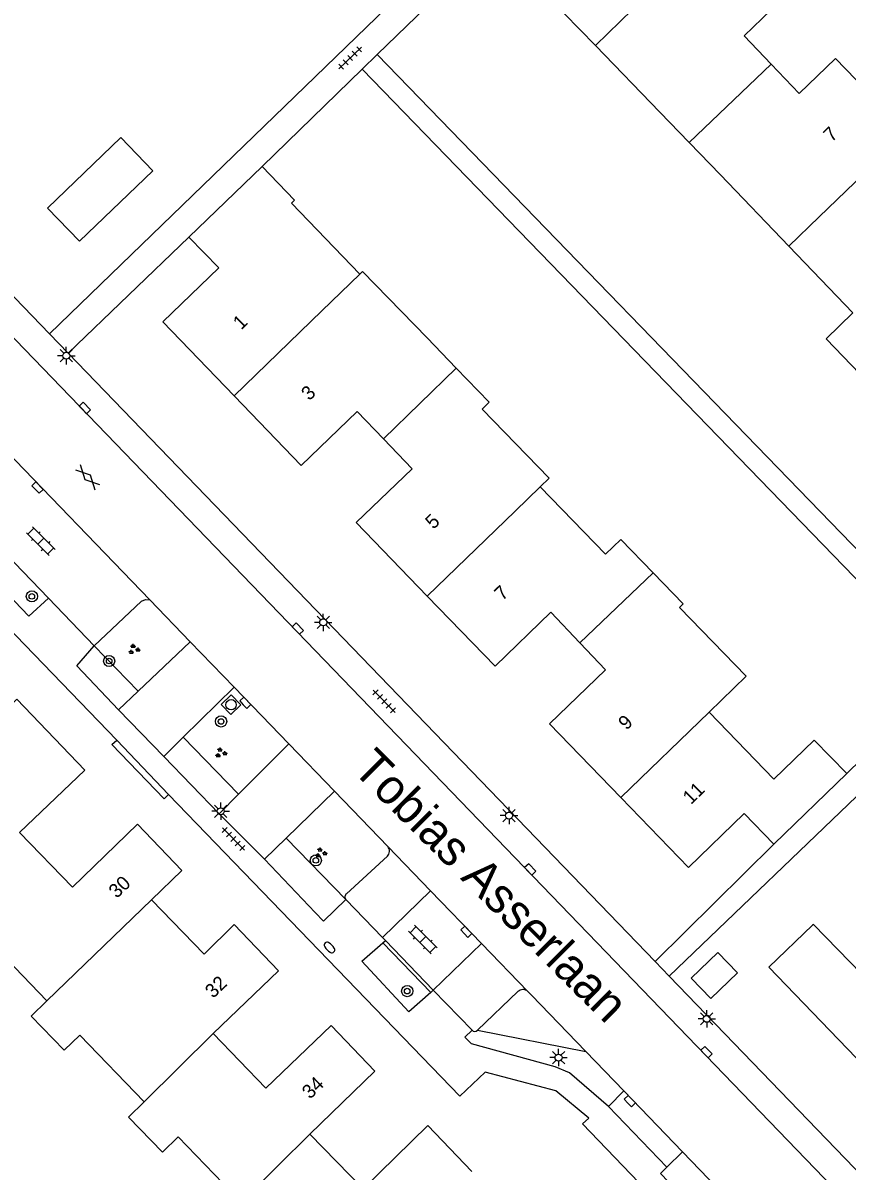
# Model space of a CAD drawing. Extents: x 137999 to 141000, y 397500 to 400501.
# Drawn here: x 138474.7 to 138533.8, y 399235.9 to 399318.3 of the extents above; entities that cross this region are included whole.
import ezdxf

# ---------------------------------------------------------------- set-up
doc = ezdxf.new("R2010")
doc.units = 0
for name, color, linetype in [('gg-afsc-erfafscheiding', 7, 'Continuous'), ('gg-afsc-muur', 7, 'Continuous'), ('gg-anno-huisnummerreeks BGT', 7, 'Continuous'), ('gg-anno-openbare ruimte label', 7, 'Continuous'), ('gg-bbg-bijgebouw', 7, 'Continuous'), ('gg-bbg-gedigitaliseerde bebouwing', 7, 'Continuous'), ('gg-bbg-gedigitaliseerde bijgebouw', 7, 'Continuous'), ('gg-bbg-hoofdgebouw', 7, 'Continuous'), ('gg-bbg-tussenscheiding', 7, 'Continuous'), ('gg-knt-verharding', 7, 'Continuous'), ('gg-knt-verharding nz', 7, 'Continuous'), ('gt-grn-groengrens', 7, 'Continuous'), ('gt-grn-weggrens', 7, 'Continuous'), ('gt-symb-boom', 7, 'Continuous'), ('gt-symb-brandkraan', 7, 'Continuous'), ('gt-symb-gesloten verharding', 7, 'Continuous'), ('gt-symb-groenvak', 7, 'Continuous'), ('gt-symb-klinker verharding', 7, 'Continuous'), ('gt-symb-kolk', 7, 'Continuous'), ('gt-symb-lichtmast', 7, 'Continuous'), ('gt-symb-rioolschacht', 7, 'Continuous'), ('gt-symb-tegel verharding', 7, 'Continuous')]:
    doc.layers.add(name, color=color, linetype=linetype)

# ---------------------------------------------------------------- blocks, each defined once
blk = doc.blocks.new('gt0-TEG1')
at = {"layer": 'gt-symb-tegel verharding'}
for p, q in [((-1.125, 0), (1.125, 0)), ((-0.9, -0.25), (-0.9, 0.25)), ((-0.45, -0.25), (-0.45, 0.25)), ((0, -0.25), (0, 0.25)), ((0.45, -0.25), (0.45, 0.25)), ((0.9, -0.25), (0.9, 0.25))]:
    blk.add_line(p, q, dxfattribs=at)
blk = doc.blocks.new('gt0-KOLK')
at = {"layer": 'gt-symb-kolk'}
blk.add_lwpolyline([(0, 0), (0.375, 0), (0.375, 0.4), (-0.375, 0.4), (-0.375, 0), (0, 0)], dxfattribs=at)
blk = doc.blocks.new('gt0-GESVH1')
at = {"layer": 'gt-symb-gesloten verharding'}
for p, q in [((-0.992, -0.261), (0.008, 0.239)), ((0.008, -0.261), (-0.992, 0.239)), ((0.008, 0.239), (1.008, -0.261)), ((1.008, 0.239), (0.008, -0.261))]:
    blk.add_line(p, q, dxfattribs=at)
blk = doc.blocks.new('gt0-LMAST')
at = {"layer": 'gt-symb-lichtmast'}
for p, q in [((-0.182, 0.173), (-0.447, 0.438)), ((-0.005, 0.246), (-0.005, 0.621)), ((0.172, 0.173), (0.437, 0.438)), ((-0.255, -0.004), (-0.63, -0.004)), ((-0.182, -0.181), (-0.447, -0.446)), ((-0.005, -0.254), (-0.005, -0.629)), ((0.437, -0.446), (0.172, -0.181)), ((0.245, -0.004), (0.62, -0.004))]:
    blk.add_line(p, q, dxfattribs=at)
blk.add_circle((-0.005, -0.004), 0.25, dxfattribs=at)
blk = doc.blocks.new('gt0-BOOM')
at = {"layer": 'gt-symb-boom'}
for radius in [0.4, 0.2]:
    blk.add_circle((0, 0), radius, dxfattribs=at)
blk = doc.blocks.new('gt0-KL1')
at = {"layer": 'gt-symb-klinker verharding'}
for p, q in [((-1.15, 0.3), (1.15, 0.3)), ((-1, -0.3), (-1, 0.3)), ((-0.5, 0.3), (-0.5, 0.45)), ((0, -0.3), (0, 0.3)), ((0.5, 0.3), (0.5, 0.45)), ((1, -0.3), (1, 0.3)), ((-1.15, -0.3), (1.15, -0.3)), ((-0.5, -0.45), (-0.5, -0.3)), ((0.5, -0.45), (0.5, -0.3))]:
    blk.add_line(p, q, dxfattribs=at)
blk = doc.blocks.new('gt0-GRVAK')
at = {"layer": 'gt-symb-groenvak'}
for p, q in [((-0.11, 0.189), (-0.228, 0.24)), ((-0.182, 0.153), (0.088, 0.153)), ((-0.091, 0.211), (-0.156, 0.322)), ((-0.047, 0.214), (-0.047, 0.393)), ((-0.004, 0.211), (0.061, 0.322)), ((0.015, 0.189), (0.133, 0.24)), ((0.262, -0.052), (0.197, 0.059)), ((0.305, -0.049), (0.305, 0.13)), ((0.349, -0.052), (0.414, 0.059)), ((-0.245, -0.228), (-0.363, -0.177)), ((-0.318, -0.264), (-0.047, -0.264)), ((-0.226, -0.206), (-0.291, -0.095)), ((-0.183, -0.203), (-0.183, -0.024)), ((-0.139, -0.206), (-0.074, -0.095)), ((-0.12, -0.228), (-0.002, -0.177)), ((0.243, -0.074), (0.125, -0.023)), ((0.17, -0.11), (0.441, -0.11)), ((0.368, -0.074), (0.486, -0.023))]:
    blk.add_line(p, q, dxfattribs=at)
blk = doc.blocks.new('gt0-RS')
at = {"layer": 'gt-symb-rioolschacht'}
blk.add_lwpolyline([(-0.5, -0.5), (0.5, -0.5), (0.5, 0.5), (-0.5, 0.5)], close=True, dxfattribs=at)
blk.add_circle((0, 0), 0.375, dxfattribs=at)
blk = doc.blocks.new('gt0-BR')
at = {"layer": 'gt-symb-brandkraan'}
for centre, radius, start, end in [((-0.244, 0), 0.206, 107.56694, 252.43307), ((0.599, -2.664), 3, 106.89205, 107.56694), ((0, -0.691), 0.938, 73.10799, 106.89205), ((-0.599, -2.664), 3, 72.43309, 73.10799), ((0.244, 0), 0.206, 287.56695, 72.43309), ((0.599, 2.664), 3, 252.43307, 253.10797), ((0, 0.691), 0.938, 253.10797, 286.89206), ((-0.599, 2.664), 3, 286.89206, 287.56695)]:
    blk.add_arc(centre, radius, start, end, dxfattribs=at)

msp = doc.modelspace()

# ---------------------------------------------------------------- linework, layer by layer
at = {"layer": 'gg-afsc-erfafscheiding'}
for p, q in [((138476.603, 399295.997), (138520.598, 399338.585)), ((138507.335, 399323.03), (138500.111, 399316.02)), ((138499.035, 399314.976), (138500.111, 399316.02)), ((138538.678, 399276.199), (138500.111, 399316.02)), ((138499.035, 399314.976), (138491.846, 399308)), ((138565.107, 399292.241), (138521.028, 399249.933)), ((138528.54, 399259.4), (138520.027, 399250.971))]:
    msp.add_line(p, q, dxfattribs=at)
msp.add_lwpolyline([(138499.035, 399314.976), (138541.07, 399271.574), (138533.764, 399264.449)], dxfattribs=at)
at = {"layer": 'gg-afsc-muur'}
msp.add_line((138486.6, 399302.92), (138477.942, 399294.609), dxfattribs=at)
at = {"layer": 'gg-bbg-bijgebouw'}
msp.add_line((138478.76, 399302.63), (138476.47, 399305.01), dxfattribs=at)
at = {"layer": 'gg-bbg-gedigitaliseerde bebouwing'}
for p, q in [((138515.743, 399316.667), (138510.757, 399321.815)), ((138520.37, 399311.889), (138515.743, 399316.667)), ((138520.37, 399311.889), (138522.479, 399309.705)), ((138522.479, 399309.705), (138524.722, 399307.384)), ((138491.846, 399308), (138494.173, 399305.57)), ((138529.626, 399302.278), (138524.722, 399307.384)), ((138494.173, 399305.57), (138493.95, 399305.355)), ((138493.95, 399305.355), (138498.864, 399300.281)), ((138503.677, 399295.697), (138505.771, 399293.529)), ((138516.46, 399280.182), (138511.784, 399285.01)), ((138533.764, 399264.449), (138528.54, 399259.4))]:
    msp.add_line(p, q, dxfattribs=at)
for points in [[(138536.634, 399294.995), (138534.709, 399293.128), (138532.284, 399295.629), (138534.214, 399297.5), (138529.626, 399302.278)], [(138503.677, 399295.697), (138499.055, 399300.469), (138498.864, 399300.281)], [(138505.771, 399293.529), (138508.134, 399291.083), (138507.629, 399290.595)], [(138507.629, 399290.595), (138512.432, 399285.637), (138511.784, 399285.01)], [(138516.46, 399280.182), (138517.561, 399281.246), (138519.882, 399278.843)], [(138519.882, 399278.843), (138522.033, 399276.617), (138521.779, 399276.372)], [(138521.779, 399276.372), (138526.562, 399271.433), (138523.898, 399268.854)], [(138523.898, 399268.854), (138528.535, 399264.054), (138531.437, 399266.858), (138533.764, 399264.449)], [(138468.346, 399254.275), (138470.704, 399251.836), (138471.826, 399252.921), (138476.43, 399248.158)], [(138539.746, 399253.065), (138535.722, 399249.16), (138531.378, 399253.636), (138531.32, 399253.58)], [(138476.43, 399248.158), (138475.294, 399247.06), (138477.666, 399244.606), (138478.788, 399245.69), (138483.408, 399240.912)], [(138483.408, 399240.912), (138482.282, 399239.823), (138484.714, 399237.307), (138485.836, 399238.391), (138490.35, 399233.722)]]:
    msp.add_lwpolyline(points, dxfattribs=at)
at = {"layer": 'gg-bbg-gedigitaliseerde bijgebouw'}
for points in [[(138476.47, 399305.01), (138481.719, 399310.069), (138484.023, 399307.674), (138478.76, 399302.63)], [(138522.62, 399249.779), (138524.028, 399248.315), (138525.94, 399250.154), (138524.532, 399251.618), (138522.62, 399249.779)]]:
    msp.add_lwpolyline(points, dxfattribs=at)
at = {"layer": 'gg-bbg-hoofdgebouw'}
for p, q in [((138491.846, 399308), (138486.6, 399302.92)), ((138487.687, 399251.508), (138483.925, 399255.395))]:
    msp.add_line(p, q, dxfattribs=at)
for points in [[(138528.346, 399315.331), (138526.42, 399317.35), (138529, 399319.85), (138524.152, 399324.864)], [(138538.063, 399310.447), (138532.95, 399315.74), (138530.35, 399313.23), (138528.346, 399315.331)], [(138489.843, 399291.551), (138484.73, 399296.86), (138488.74, 399300.72), (138486.6, 399302.92)], [(138500.548, 399288.456), (138498.67, 399290.41), (138494.66, 399286.55), (138489.843, 399291.551)], [(138503.697, 399277.184), (138498.6, 399282.46), (138502.6, 399286.32), (138500.548, 399288.456)], [(138514.634, 399273.828), (138512.56, 399276.02), (138508.56, 399272.15), (138503.697, 399277.184)], [(138517.566, 399262.749), (138512.46, 399268.03), (138516.46, 399271.9), (138514.634, 399273.828)], [(138474.47, 399260.22), (138479.15, 399264.7), (138474.28, 399269.78), (138470.75, 399266.34), (138468.67, 399268.48)], [(138528.54, 399259.4), (138526.42, 399261.59), (138522.42, 399257.73), (138517.566, 399262.749)], [(138483.925, 399255.395), (138486.09, 399257.5), (138482.92, 399260.82), (138478.25, 399256.31), (138474.47, 399260.22)], [(138488.35, 399245.81), (138493.03, 399250.3), (138489.86, 399253.62), (138487.687, 399251.508)], [(138544.29, 399248.28), (138540.21, 399244.36), (138541.33, 399243.19), (138538.2, 399240.18), (138528.19, 399250.57), (138531.32, 399253.58)], [(138495.28, 399238.59), (138499.94, 399243.12), (138496.8, 399246.39), (138492.12, 399241.89), (138488.35, 399245.81)], [(138506.9, 399235.92), (138503.74, 399239.21), (138499.09, 399234.67), (138495.28, 399238.59)]]:
    msp.add_lwpolyline(points, dxfattribs=at)
at = {"layer": 'gg-bbg-tussenscheiding'}
for p, q in [((138524.152, 399324.864), (138515.743, 399316.667)), ((138522.479, 399309.705), (138528.346, 399315.331)), ((138538.063, 399310.447), (138531.797, 399304.38)), ((138531.797, 399304.38), (138529.626, 399302.278)), ((138496.143, 399297.648), (138498.864, 399300.281)), ((138496.143, 399297.648), (138489.843, 399291.551)), ((138500.548, 399288.456), (138505.771, 399293.529)), ((138509.992, 399283.276), (138511.784, 399285.01)), ((138509.992, 399283.276), (138503.697, 399277.184)), ((138514.634, 399273.828), (138519.882, 399278.843)), ((138523.898, 399268.854), (138517.566, 399262.749)), ((138483.925, 399255.395), (138476.43, 399248.158)), ((138483.408, 399240.912), (138488.35, 399245.81)), ((138495.28, 399238.59), (138490.35, 399233.722))]:
    msp.add_line(p, q, dxfattribs=at)
at = {"layer": 'gg-knt-verharding'}
for p, q in [((138476.603, 399295.997), (138455.18, 399318.21)), ((138461.159, 399309.027), (138537.442, 399229.964)), ((138520.027, 399250.971), (138477.942, 399294.609)), ((138483.809, 399276.903), (138472.553, 399288.566)), ((138481.43, 399266.86), (138467.522, 399281.243)), ((138476.535, 399277.026), (138472.437, 399281.294)), ((138479.82, 399273.605), (138476.535, 399277.026)), ((138486.701, 399273.907), (138483.809, 399276.903)), ((138486.701, 399273.907), (138482.978, 399270.362)), ((138489.84, 399270.655), (138486.701, 399273.907)), ((138486.199, 399267.055), (138489.84, 399270.655)), ((138493.757, 399266.596), (138489.84, 399270.655)), ((138482.978, 399270.362), (138481.562, 399269.014)), ((138484.796, 399265.669), (138486.199, 399267.055)), ((138493.757, 399266.596), (138490.166, 399262.982)), ((138497.041, 399263.193), (138493.757, 399266.596)), ((138488.763, 399261.57), (138484.796, 399265.669)), ((138490.166, 399262.982), (138488.763, 399261.57)), ((138493.577, 399259.829), (138497.041, 399263.193)), ((138500.865, 399259.216), (138497.041, 399263.193)), ((138492.025, 399258.321), (138493.577, 399259.829)), ((138503.933, 399256.041), (138500.865, 399259.216)), ((138495.657, 399254.49), (138492.025, 399258.321)), ((138497.901, 399255.838), (138500.831, 399258.525)), ((138507.584, 399252.263), (138503.933, 399256.041)), ((138500.48, 399252.703), (138497.866, 399255.413)), ((138500.689, 399252.486), (138500.48, 399252.703)), ((138500.515, 399252.319), (138500.689, 399252.486)), ((138503.95, 399248.751), (138500.515, 399252.319)), ((138504.127, 399248.921), (138500.689, 399252.486)), ((138510.91, 399248.822), (138507.584, 399252.263)), ((138538.917, 399231.386), (138521.028, 399249.933)), ((138503.95, 399248.751), (138504.127, 399248.921)), ((138506.901, 399246.044), (138504.127, 399248.921)), ((138510.19, 399248.818), (138507.297, 399246.045)), ((138511.165, 399248.558), (138510.91, 399248.822)), ((138515.07, 399244.512), (138511.165, 399248.558)), ((138517.787, 399241.697), (138515.07, 399244.512)), ((138517.787, 399241.697), (138516.68, 399240.57)), ((138522.001, 399237.331), (138517.787, 399241.697)), ((138520.877, 399236.229), (138522.001, 399237.331)), ((138522.001, 399237.331), (138530.17, 399228.865))]:
    msp.add_line(p, q, dxfattribs=at)
for points in [[(138476.535, 399277.026), (138475.138, 399275.732), (138471.075, 399279.975), (138472.437, 399281.294)], [(138479.82, 399273.605), (138483.217, 399276.808), (138483.498, 399276.947), (138483.809, 399276.903)], [(138481.562, 399269.014), (138478.576, 399272.188), (138479.82, 399273.605)], [(138485.14, 399262.96), (138484.84, 399262.65), (138481.09, 399266.53), (138481.43, 399266.86)], [(138530.416, 399223.069), (138514.83, 399239.33), (138515.28, 399239.73), (138512.92, 399241.69), (138507.85, 399243.05), (138506.03, 399241.31), (138485.14, 399262.96)], [(138497.866, 399255.413), (138496.242, 399253.873), (138495.657, 399254.49)], [(138503.95, 399248.751), (138502.375, 399247.356), (138499, 399250.993), (138500.515, 399252.319)], [(138506.901, 399246.044), (138506.398, 399245.56), (138506.86, 399245.08)], [(138516.68, 399240.57), (138513.88, 399243), (138512.87, 399243.43), (138506.86, 399245.08)], [(138528.549, 399227.321), (138520.42, 399235.78), (138520.877, 399236.229)]]:
    msp.add_lwpolyline(points, dxfattribs=at)
for centre, radius, start, end in [((138500.485, 399258.888), 0.502, 313.59734, 40.76884), ((138498.075, 399255.61), 0.287, 127.27662, 223.30767), ((138510.552, 399248.449), 0.517, 46.16961, 134.467), ((138507.098, 399246.255), 0.289, 226.88645, 313.40292)]:
    msp.add_arc(centre, radius, start, end, dxfattribs=at)
at = {"layer": 'gg-knt-verharding nz'}
for p, q in [((138484.796, 399265.669), (138481.562, 399269.014)), ((138492.025, 399258.321), (138488.763, 399261.57)), ((138500.48, 399252.703), (138503.933, 399256.041)), ((138504.127, 399248.921), (138507.584, 399252.263)), ((138520.877, 399236.229), (138516.68, 399240.57))]:
    msp.add_line(p, q, dxfattribs=at)
at = {"layer": 'gt-grn-groengrens'}
for p, q in [((138479.82, 399273.605), (138482.978, 399270.362)), ((138486.199, 399267.055), (138490.166, 399262.982)), ((138497.866, 399255.413), (138493.577, 399259.829)), ((138507.297, 399246.045), (138515.07, 399244.512))]:
    msp.add_line(p, q, dxfattribs=at)
at = {"layer": 'gt-grn-weggrens'}
for p, q in [((138476.603, 399295.997), (138477.942, 399294.609)), ((138485.14, 399262.96), (138481.43, 399266.86)), ((138520.027, 399250.971), (138521.028, 399249.933))]:
    msp.add_line(p, q, dxfattribs=at)

# ---------------------------------------------------------------- block references
at = {"layer": 'gt-symb-boom'}
for p in [(138475.346, 399277.163), (138480.887, 399272.525), (138488.912, 399268.191), (138495.705, 399258.226), (138502.255, 399248.853)]:
    msp.add_blockref('gt0-BOOM', p, dxfattribs=at)
at = {"layer": 'gt-symb-brandkraan', "rotation": -46.05341047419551}
msp.add_blockref('gt0-BR', (138496.685, 399251.984), dxfattribs=at)
at = {"layer": 'gt-symb-gesloten verharding', "rotation": -46.05341047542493}
msp.add_blockref('gt0-GESVH1', (138479.339, 399285.712), dxfattribs=at)
at = {"layer": 'gt-symb-groenvak'}
for p in [(138482.657, 399273.356), (138488.885, 399265.932), (138496.05, 399258.764)]:
    msp.add_blockref('gt0-GRVAK', p, dxfattribs=at)
at = {"layer": 'gt-symb-klinker verharding', "rotation": -45.000000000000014}
for p in [(138475.988, 399281.124), (138503.378, 399252.549)]:
    msp.add_blockref('gt0-KL1', p, dxfattribs=at)
at = {"layer": 'gt-symb-kolk'}
for p, rotation in [((138479.003, 399290.533), -46.05341047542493), ((138475.605, 399284.831), -46.05341047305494), ((138494.265, 399274.717), -46.05341047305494), ((138490.505, 399269.391), -46.05341047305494), ((138510.936, 399257.44), -46.05341047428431), ((138506.351, 399252.969), -46.05341047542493), ((138523.574, 399244.343), -46.05341047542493), ((138518.071, 399240.824), -46.05341047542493)]:
    msp.add_blockref('gt0-KOLK', p, dxfattribs=dict(at, rotation=rotation))
at = {"layer": 'gt-symb-lichtmast'}
for p in [(138477.821, 399294.426), (138496.238, 399275.299), (138488.89, 399261.758), (138509.559, 399261.447), (138523.733, 399246.869), (138513.108, 399244.089)]:
    msp.add_blockref('gt0-LMAST', p, dxfattribs=at)
at = {"layer": 'gt-symb-rioolschacht', "rotation": -46.05341047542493}
msp.add_blockref('gt0-RS', (138489.625, 399269.393), dxfattribs=at)
at = {"layer": 'gt-symb-tegel verharding'}
for p, rotation in [((138498.167, 399315.767), 44.068772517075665), ((138500.607, 399269.631), 134.02760489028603), ((138489.798, 399259.764), 134.02760489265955)]:
    msp.add_blockref('gt0-TEG1', p, dxfattribs=dict(at, rotation=rotation))

# ---------------------------------------------------------------- texts
at = {"layer": 'gg-anno-huisnummerreeks BGT'}
for s, rotation, p in [('7', 44, (138532.686, 399309.698)), ('1', 43.9, (138490.35, 399296.232)), ('3', 43.9, (138495.24, 399291.154)), ('5', 44, (138504.135, 399281.929)), ('7', 44, (138509.087, 399276.803)), ('9', 44, (138517.973, 399267.524)), ('11', 44, (138522.593, 399262.187)), ('30', 43.7, (138481.432, 399255.461)), ('32', 43.7, (138488.343, 399248.292)), ('34', 43.9, (138495.293, 399241.062))]:
    msp.add_text(s, height=1, rotation=rotation, dxfattribs=at).set_placement(p)
at = {"layer": 'gg-anno-openbare ruimte label'}
msp.add_text('Tobias Asserlaan', height=2.5, rotation=315.1, dxfattribs=at).set_placement((138498.247, 399264.667))

doc.saveas('drawing.dxf')
